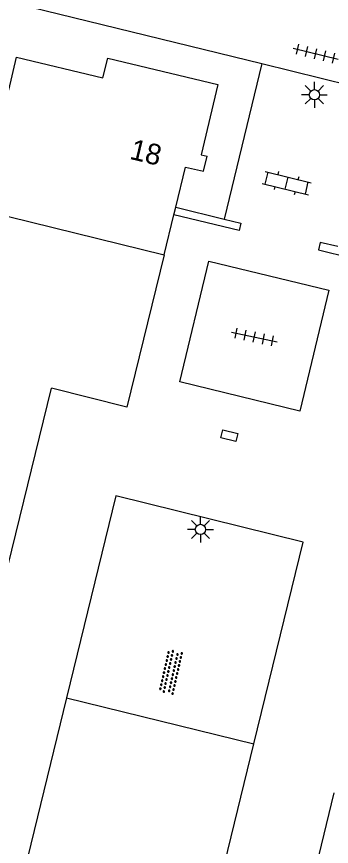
# Model space of a CAD drawing. Extents: x 125000 to 129004, y 397500 to 399008.
# Drawn here: x 126817.93 to 126833.2, y 398507.09 to 398547.29 of the extents above; entities that cross this region are included whole.
import ezdxf

# ---------------------------------------------------------------- set-up
doc = ezdxf.new("R2010")
doc.units = 0
for name, color, linetype in [('gg-afsc-muur', 7, 'Continuous'), ('gg-anno-huisnummerreeks BGT', 7, 'Continuous'), ('gg-bbg-hoofdgebouw', 7, 'Continuous'), ('gg-knt-verharding', 7, 'Continuous'), ('gt-symb-klinker verharding', 7, 'Continuous'), ('gt-symb-kolk center center', 7, 'Continuous'), ('gt-symb-lichtmast', 7, 'Continuous'), ('gt-symb-overige verharding', 7, 'Continuous'), ('gt-symb-tegel verharding', 7, 'Continuous')]:
    doc.layers.add(name, color=color, linetype=linetype)

# ---------------------------------------------------------------- blocks, each defined once
blk = doc.blocks.new('gt0-LMAST')
at = {"layer": 'gt-symb-lichtmast'}
for p, q in [((-0.182, 0.173), (-0.447, 0.438)), ((-0.005, 0.246), (-0.005, 0.621)), ((0.172, 0.173), (0.437, 0.438)), ((-0.255, -0.004), (-0.63, -0.004)), ((-0.182, -0.181), (-0.447, -0.446)), ((-0.005, -0.254), (-0.005, -0.629)), ((0.437, -0.446), (0.172, -0.181)), ((0.245, -0.004), (0.62, -0.004))]:
    blk.add_line(p, q, dxfattribs=at)
blk.add_circle((-0.005, -0.004), 0.25, dxfattribs=at)
blk = doc.blocks.new('gt0-TEG1')
at = {"layer": 'gt-symb-tegel verharding'}
for p, q in [((-1.125, 0), (1.125, 0)), ((-0.9, -0.25), (-0.9, 0.25)), ((-0.45, -0.25), (-0.45, 0.25)), ((0, -0.25), (0, 0.25)), ((0.45, -0.25), (0.45, 0.25)), ((0.9, -0.25), (0.9, 0.25))]:
    blk.add_line(p, q, dxfattribs=at)
blk = doc.blocks.new('gt0-KL1')
at = {"layer": 'gt-symb-klinker verharding'}
for p, q in [((-0.5, 0.3), (-0.5, 0.45)), ((0.5, 0.3), (0.5, 0.45)), ((-1.15, 0.3), (1.15, 0.3)), ((-1, -0.3), (-1, 0.3)), ((0, -0.3), (0, 0.3)), ((1, -0.3), (1, 0.3)), ((-1.15, -0.3), (1.15, -0.3)), ((-0.5, -0.45), (-0.5, -0.3)), ((0.5, -0.45), (0.5, -0.3))]:
    blk.add_line(p, q, dxfattribs=at)
blk = doc.blocks.new('gt0-KOLKCC')
at = {"layer": 'gt-symb-kolk center center'}
blk.add_lwpolyline([(-0.375, 0.2), (0.375, 0.2), (0.375, -0.2), (-0.375, -0.2)], close=True, dxfattribs=at)
blk = doc.blocks.new('gt0-OVH')
at = {"layer": 'gt-symb-overige verharding'}
for points in [[(-0.972, 0.298), (-0.967, 0.308), (-0.965, 0.319), (-0.966, 0.33), (-0.971, 0.34), (-0.978, 0.348), (-0.988, 0.353), (-0.999, 0.355), (-1.01, 0.354), (-1.02, 0.349), (-1.028, 0.342), (-1.033, 0.332), (-1.035, 0.321), (-1.034, 0.31), (-1.029, 0.3), (-1.022, 0.292), (-1.012, 0.287), (-1.001, 0.285), (-0.99, 0.286), (-0.98, 0.291)], [(-0.872, 0.106), (-0.867, 0.116), (-0.865, 0.126), (-0.866, 0.137), (-0.871, 0.147), (-0.878, 0.156), (-0.888, 0.161), (-0.899, 0.163), (-0.91, 0.162), (-0.92, 0.157), (-0.928, 0.15), (-0.933, 0.14), (-0.935, 0.129), (-0.934, 0.118), (-0.929, 0.108), (-0.922, 0.1), (-0.912, 0.095), (-0.901, 0.092), (-0.89, 0.094), (-0.88, 0.098)], [(-0.772, 0.298), (-0.767, 0.308), (-0.765, 0.319), (-0.766, 0.33), (-0.771, 0.34), (-0.778, 0.348), (-0.788, 0.353), (-0.799, 0.355), (-0.81, 0.354), (-0.82, 0.349), (-0.828, 0.342), (-0.833, 0.332), (-0.835, 0.321), (-0.834, 0.31), (-0.829, 0.3), (-0.822, 0.292), (-0.812, 0.287), (-0.801, 0.285), (-0.79, 0.286), (-0.78, 0.291)], [(-0.672, 0.106), (-0.667, 0.116), (-0.665, 0.126), (-0.666, 0.137), (-0.671, 0.147), (-0.678, 0.156), (-0.688, 0.161), (-0.699, 0.163), (-0.71, 0.162), (-0.72, 0.157), (-0.728, 0.15), (-0.733, 0.14), (-0.735, 0.129), (-0.734, 0.118), (-0.729, 0.108), (-0.722, 0.1), (-0.712, 0.095), (-0.701, 0.092), (-0.69, 0.094), (-0.68, 0.098)], [(-0.572, 0.298), (-0.567, 0.308), (-0.565, 0.319), (-0.566, 0.33), (-0.571, 0.34), (-0.578, 0.348), (-0.588, 0.353), (-0.599, 0.355), (-0.61, 0.354), (-0.62, 0.349), (-0.628, 0.342), (-0.633, 0.332), (-0.635, 0.321), (-0.634, 0.31), (-0.629, 0.3), (-0.622, 0.292), (-0.612, 0.287), (-0.601, 0.285), (-0.59, 0.286), (-0.58, 0.291)], [(-0.472, 0.106), (-0.467, 0.116), (-0.465, 0.126), (-0.466, 0.137), (-0.471, 0.147), (-0.478, 0.156), (-0.488, 0.161), (-0.499, 0.163), (-0.51, 0.162), (-0.52, 0.157), (-0.528, 0.15), (-0.533, 0.14), (-0.535, 0.129), (-0.534, 0.118), (-0.529, 0.108), (-0.522, 0.1), (-0.512, 0.095), (-0.501, 0.092), (-0.49, 0.094), (-0.48, 0.098)], [(-0.372, 0.298), (-0.367, 0.308), (-0.365, 0.319), (-0.366, 0.33), (-0.371, 0.34), (-0.378, 0.348), (-0.388, 0.353), (-0.399, 0.355), (-0.41, 0.354), (-0.42, 0.349), (-0.428, 0.342), (-0.433, 0.332), (-0.435, 0.321), (-0.434, 0.31), (-0.429, 0.3), (-0.422, 0.292), (-0.412, 0.287), (-0.401, 0.285), (-0.39, 0.286), (-0.38, 0.291)], [(-0.272, 0.106), (-0.267, 0.116), (-0.265, 0.126), (-0.266, 0.137), (-0.271, 0.147), (-0.278, 0.156), (-0.288, 0.161), (-0.299, 0.163), (-0.31, 0.162), (-0.32, 0.157), (-0.328, 0.15), (-0.333, 0.14), (-0.335, 0.129), (-0.334, 0.118), (-0.329, 0.108), (-0.322, 0.1), (-0.312, 0.095), (-0.301, 0.092), (-0.29, 0.094), (-0.28, 0.098)], [(-0.172, 0.298), (-0.167, 0.308), (-0.165, 0.319), (-0.166, 0.33), (-0.171, 0.34), (-0.178, 0.348), (-0.188, 0.353), (-0.199, 0.355), (-0.21, 0.354), (-0.22, 0.349), (-0.228, 0.342), (-0.233, 0.332), (-0.235, 0.321), (-0.234, 0.31), (-0.229, 0.3), (-0.222, 0.292), (-0.212, 0.287), (-0.201, 0.285), (-0.19, 0.286), (-0.18, 0.291)], [(-0.072, 0.106), (-0.067, 0.116), (-0.065, 0.126), (-0.066, 0.137), (-0.071, 0.147), (-0.078, 0.156), (-0.088, 0.161), (-0.099, 0.163), (-0.11, 0.162), (-0.12, 0.157), (-0.128, 0.15), (-0.133, 0.14), (-0.135, 0.129), (-0.134, 0.118), (-0.129, 0.108), (-0.122, 0.1), (-0.112, 0.095), (-0.101, 0.092), (-0.09, 0.094), (-0.08, 0.098)], [(0.028, 0.298), (0.033, 0.308), (0.035, 0.319), (0.034, 0.33), (0.029, 0.34), (0.022, 0.348), (0.012, 0.353), (0.001, 0.355), (-0.01, 0.354), (-0.02, 0.349), (-0.028, 0.342), (-0.033, 0.332), (-0.035, 0.321), (-0.034, 0.31), (-0.029, 0.3), (-0.022, 0.292), (-0.012, 0.287), (-0.001, 0.285), (0.01, 0.286), (0.02, 0.291)], [(0.128, 0.106), (0.133, 0.116), (0.135, 0.126), (0.134, 0.137), (0.129, 0.147), (0.122, 0.156), (0.112, 0.161), (0.101, 0.163), (0.09, 0.162), (0.08, 0.157), (0.072, 0.15), (0.067, 0.14), (0.065, 0.129), (0.066, 0.118), (0.071, 0.108), (0.078, 0.1), (0.088, 0.095), (0.099, 0.092), (0.11, 0.094), (0.12, 0.098)], [(0.228, 0.298), (0.233, 0.308), (0.235, 0.319), (0.234, 0.33), (0.229, 0.34), (0.222, 0.348), (0.212, 0.353), (0.201, 0.355), (0.19, 0.354), (0.18, 0.349), (0.172, 0.342), (0.167, 0.332), (0.165, 0.321), (0.166, 0.31), (0.171, 0.3), (0.178, 0.292), (0.188, 0.287), (0.199, 0.285), (0.21, 0.286), (0.22, 0.291)], [(0.328, 0.106), (0.333, 0.116), (0.335, 0.126), (0.334, 0.137), (0.329, 0.147), (0.322, 0.156), (0.312, 0.161), (0.301, 0.163), (0.29, 0.162), (0.28, 0.157), (0.272, 0.15), (0.267, 0.14), (0.265, 0.129), (0.266, 0.118), (0.271, 0.108), (0.278, 0.1), (0.288, 0.095), (0.299, 0.092), (0.31, 0.094), (0.32, 0.098)], [(0.428, 0.298), (0.433, 0.308), (0.435, 0.319), (0.434, 0.33), (0.429, 0.34), (0.422, 0.348), (0.412, 0.353), (0.401, 0.355), (0.39, 0.354), (0.38, 0.349), (0.372, 0.342), (0.367, 0.332), (0.365, 0.321), (0.366, 0.31), (0.371, 0.3), (0.378, 0.292), (0.388, 0.287), (0.399, 0.285), (0.41, 0.286), (0.42, 0.291)], [(0.528, 0.106), (0.533, 0.116), (0.535, 0.126), (0.534, 0.137), (0.529, 0.147), (0.522, 0.156), (0.512, 0.161), (0.501, 0.163), (0.49, 0.162), (0.48, 0.157), (0.472, 0.15), (0.467, 0.14), (0.465, 0.129), (0.466, 0.118), (0.471, 0.108), (0.478, 0.1), (0.488, 0.095), (0.499, 0.092), (0.51, 0.094), (0.52, 0.098)], [(0.628, 0.298), (0.633, 0.308), (0.635, 0.319), (0.634, 0.33), (0.629, 0.34), (0.622, 0.348), (0.612, 0.353), (0.601, 0.355), (0.59, 0.354), (0.58, 0.349), (0.572, 0.342), (0.567, 0.332), (0.565, 0.321), (0.566, 0.31), (0.571, 0.3), (0.578, 0.292), (0.588, 0.287), (0.599, 0.285), (0.61, 0.286), (0.62, 0.291)], [(0.728, 0.106), (0.733, 0.116), (0.735, 0.126), (0.734, 0.137), (0.729, 0.147), (0.722, 0.156), (0.712, 0.161), (0.701, 0.163), (0.69, 0.162), (0.68, 0.157), (0.672, 0.15), (0.667, 0.14), (0.665, 0.129), (0.666, 0.118), (0.671, 0.108), (0.678, 0.1), (0.688, 0.095), (0.699, 0.092), (0.71, 0.094), (0.72, 0.098)], [(0.828, 0.298), (0.833, 0.308), (0.835, 0.319), (0.834, 0.33), (0.829, 0.34), (0.822, 0.348), (0.812, 0.353), (0.801, 0.355), (0.79, 0.354), (0.78, 0.349), (0.772, 0.342), (0.767, 0.332), (0.765, 0.321), (0.766, 0.31), (0.771, 0.3), (0.778, 0.292), (0.788, 0.287), (0.799, 0.285), (0.81, 0.286), (0.82, 0.291)], [(0.928, 0.106), (0.933, 0.116), (0.935, 0.126), (0.934, 0.137), (0.929, 0.147), (0.922, 0.156), (0.912, 0.161), (0.901, 0.163), (0.89, 0.162), (0.88, 0.157), (0.872, 0.15), (0.867, 0.14), (0.865, 0.129), (0.866, 0.118), (0.871, 0.108), (0.878, 0.1), (0.888, 0.095), (0.899, 0.092), (0.91, 0.094), (0.92, 0.098)], [(1.028, 0.298), (1.033, 0.308), (1.035, 0.319), (1.034, 0.33), (1.029, 0.34), (1.022, 0.348), (1.012, 0.353), (1.001, 0.355), (0.99, 0.354), (0.98, 0.349), (0.972, 0.342), (0.967, 0.332), (0.965, 0.321), (0.966, 0.31), (0.971, 0.3), (0.978, 0.292), (0.988, 0.287), (0.999, 0.285), (1.01, 0.286), (1.02, 0.291)], [(-0.972, -0.142), (-0.967, -0.132), (-0.965, -0.121), (-0.966, -0.11), (-0.971, -0.1), (-0.978, -0.092), (-0.988, -0.087), (-0.999, -0.085), (-1.01, -0.086), (-1.02, -0.091), (-1.028, -0.098), (-1.033, -0.108), (-1.035, -0.119), (-1.034, -0.13), (-1.029, -0.14), (-1.022, -0.148), (-1.012, -0.153), (-1.001, -0.155), (-0.99, -0.154), (-0.98, -0.149)], [(-0.872, -0.334), (-0.867, -0.324), (-0.865, -0.314), (-0.866, -0.303), (-0.871, -0.293), (-0.878, -0.284), (-0.888, -0.279), (-0.899, -0.277), (-0.91, -0.278), (-0.92, -0.283), (-0.928, -0.29), (-0.933, -0.3), (-0.935, -0.311), (-0.934, -0.322), (-0.929, -0.332), (-0.922, -0.34), (-0.912, -0.345), (-0.901, -0.348), (-0.89, -0.346), (-0.88, -0.342)], [(-0.772, -0.142), (-0.767, -0.132), (-0.765, -0.121), (-0.766, -0.11), (-0.771, -0.1), (-0.778, -0.092), (-0.788, -0.087), (-0.799, -0.085), (-0.81, -0.086), (-0.82, -0.091), (-0.828, -0.098), (-0.833, -0.108), (-0.835, -0.119), (-0.834, -0.13), (-0.829, -0.14), (-0.822, -0.148), (-0.812, -0.153), (-0.801, -0.155), (-0.79, -0.154), (-0.78, -0.149)], [(-0.672, -0.334), (-0.667, -0.324), (-0.665, -0.314), (-0.666, -0.303), (-0.671, -0.293), (-0.678, -0.284), (-0.688, -0.279), (-0.699, -0.277), (-0.71, -0.278), (-0.72, -0.283), (-0.728, -0.29), (-0.733, -0.3), (-0.735, -0.311), (-0.734, -0.322), (-0.729, -0.332), (-0.722, -0.34), (-0.712, -0.345), (-0.701, -0.348), (-0.69, -0.346), (-0.68, -0.342)], [(-0.572, -0.142), (-0.567, -0.132), (-0.565, -0.121), (-0.566, -0.11), (-0.571, -0.1), (-0.578, -0.092), (-0.588, -0.087), (-0.599, -0.085), (-0.61, -0.086), (-0.62, -0.091), (-0.628, -0.098), (-0.633, -0.108), (-0.635, -0.119), (-0.634, -0.13), (-0.629, -0.14), (-0.622, -0.148), (-0.612, -0.153), (-0.601, -0.155), (-0.59, -0.154), (-0.58, -0.149)], [(-0.472, -0.334), (-0.467, -0.324), (-0.465, -0.314), (-0.466, -0.303), (-0.471, -0.293), (-0.478, -0.284), (-0.488, -0.279), (-0.499, -0.277), (-0.51, -0.278), (-0.52, -0.283), (-0.528, -0.29), (-0.533, -0.3), (-0.535, -0.311), (-0.534, -0.322), (-0.529, -0.332), (-0.522, -0.34), (-0.512, -0.345), (-0.501, -0.348), (-0.49, -0.346), (-0.48, -0.342)], [(-0.372, -0.142), (-0.367, -0.132), (-0.365, -0.121), (-0.366, -0.11), (-0.371, -0.1), (-0.378, -0.092), (-0.388, -0.087), (-0.399, -0.085), (-0.41, -0.086), (-0.42, -0.091), (-0.428, -0.098), (-0.433, -0.108), (-0.435, -0.119), (-0.434, -0.13), (-0.429, -0.14), (-0.422, -0.148), (-0.412, -0.153), (-0.401, -0.155), (-0.39, -0.154), (-0.38, -0.149)], [(-0.272, -0.334), (-0.267, -0.324), (-0.265, -0.314), (-0.266, -0.303), (-0.271, -0.293), (-0.278, -0.284), (-0.288, -0.279), (-0.299, -0.277), (-0.31, -0.278), (-0.32, -0.283), (-0.328, -0.29), (-0.333, -0.3), (-0.335, -0.311), (-0.334, -0.322), (-0.329, -0.332), (-0.322, -0.34), (-0.312, -0.345), (-0.301, -0.348), (-0.29, -0.346), (-0.28, -0.342)], [(-0.172, -0.142), (-0.167, -0.132), (-0.165, -0.121), (-0.166, -0.11), (-0.171, -0.1), (-0.178, -0.092), (-0.188, -0.087), (-0.199, -0.085), (-0.21, -0.086), (-0.22, -0.091), (-0.228, -0.098), (-0.233, -0.108), (-0.235, -0.119), (-0.234, -0.13), (-0.229, -0.14), (-0.222, -0.148), (-0.212, -0.153), (-0.201, -0.155), (-0.19, -0.154), (-0.18, -0.149)], [(-0.072, -0.334), (-0.067, -0.324), (-0.065, -0.314), (-0.066, -0.303), (-0.071, -0.293), (-0.078, -0.284), (-0.088, -0.279), (-0.099, -0.277), (-0.11, -0.278), (-0.12, -0.283), (-0.128, -0.29), (-0.133, -0.3), (-0.135, -0.311), (-0.134, -0.322), (-0.129, -0.332), (-0.122, -0.34), (-0.112, -0.345), (-0.101, -0.348), (-0.09, -0.346), (-0.08, -0.342)], [(0.028, -0.142), (0.033, -0.132), (0.035, -0.121), (0.034, -0.11), (0.029, -0.1), (0.022, -0.092), (0.012, -0.087), (0.001, -0.085), (-0.01, -0.086), (-0.02, -0.091), (-0.028, -0.098), (-0.033, -0.108), (-0.035, -0.119), (-0.034, -0.13), (-0.029, -0.14), (-0.022, -0.148), (-0.012, -0.153), (-0.001, -0.155), (0.01, -0.154), (0.02, -0.149)], [(0.128, -0.334), (0.133, -0.324), (0.135, -0.314), (0.134, -0.303), (0.129, -0.293), (0.122, -0.284), (0.112, -0.279), (0.101, -0.277), (0.09, -0.278), (0.08, -0.283), (0.072, -0.29), (0.067, -0.3), (0.065, -0.311), (0.066, -0.322), (0.071, -0.332), (0.078, -0.34), (0.088, -0.345), (0.099, -0.348), (0.11, -0.346), (0.12, -0.342)], [(0.228, -0.142), (0.233, -0.132), (0.235, -0.121), (0.234, -0.11), (0.229, -0.1), (0.222, -0.092), (0.212, -0.087), (0.201, -0.085), (0.19, -0.086), (0.18, -0.091), (0.172, -0.098), (0.167, -0.108), (0.165, -0.119), (0.166, -0.13), (0.171, -0.14), (0.178, -0.148), (0.188, -0.153), (0.199, -0.155), (0.21, -0.154), (0.22, -0.149)], [(0.328, -0.334), (0.333, -0.324), (0.335, -0.314), (0.334, -0.303), (0.329, -0.293), (0.322, -0.284), (0.312, -0.279), (0.301, -0.277), (0.29, -0.278), (0.28, -0.283), (0.272, -0.29), (0.267, -0.3), (0.265, -0.311), (0.266, -0.322), (0.271, -0.332), (0.278, -0.34), (0.288, -0.345), (0.299, -0.348), (0.31, -0.346), (0.32, -0.342)], [(0.428, -0.142), (0.433, -0.132), (0.435, -0.121), (0.434, -0.11), (0.429, -0.1), (0.422, -0.092), (0.412, -0.087), (0.401, -0.085), (0.39, -0.086), (0.38, -0.091), (0.372, -0.098), (0.367, -0.108), (0.365, -0.119), (0.366, -0.13), (0.371, -0.14), (0.378, -0.148), (0.388, -0.153), (0.399, -0.155), (0.41, -0.154), (0.42, -0.149)], [(0.528, -0.334), (0.533, -0.324), (0.535, -0.314), (0.534, -0.303), (0.529, -0.293), (0.522, -0.284), (0.512, -0.279), (0.501, -0.277), (0.49, -0.278), (0.48, -0.283), (0.472, -0.29), (0.467, -0.3), (0.465, -0.311), (0.466, -0.322), (0.471, -0.332), (0.478, -0.34), (0.488, -0.345), (0.499, -0.348), (0.51, -0.346), (0.52, -0.342)], [(0.628, -0.142), (0.633, -0.132), (0.635, -0.121), (0.634, -0.11), (0.629, -0.1), (0.622, -0.092), (0.612, -0.087), (0.601, -0.085), (0.59, -0.086), (0.58, -0.091), (0.572, -0.098), (0.567, -0.108), (0.565, -0.119), (0.566, -0.13), (0.571, -0.14), (0.578, -0.148), (0.588, -0.153), (0.599, -0.155), (0.61, -0.154), (0.62, -0.149)], [(0.728, -0.334), (0.733, -0.324), (0.735, -0.314), (0.734, -0.303), (0.729, -0.293), (0.722, -0.284), (0.712, -0.279), (0.701, -0.277), (0.69, -0.278), (0.68, -0.283), (0.672, -0.29), (0.667, -0.3), (0.665, -0.311), (0.666, -0.322), (0.671, -0.332), (0.678, -0.34), (0.688, -0.345), (0.699, -0.348), (0.71, -0.346), (0.72, -0.342)], [(0.828, -0.142), (0.833, -0.132), (0.835, -0.121), (0.834, -0.11), (0.829, -0.1), (0.822, -0.092), (0.812, -0.087), (0.801, -0.085), (0.79, -0.086), (0.78, -0.091), (0.772, -0.098), (0.767, -0.108), (0.765, -0.119), (0.766, -0.13), (0.771, -0.14), (0.778, -0.148), (0.788, -0.153), (0.799, -0.155), (0.81, -0.154), (0.82, -0.149)], [(0.928, -0.334), (0.933, -0.324), (0.935, -0.314), (0.934, -0.303), (0.929, -0.293), (0.922, -0.284), (0.912, -0.279), (0.901, -0.277), (0.89, -0.278), (0.88, -0.283), (0.872, -0.29), (0.867, -0.3), (0.865, -0.311), (0.866, -0.322), (0.871, -0.332), (0.878, -0.34), (0.888, -0.345), (0.899, -0.348), (0.91, -0.346), (0.92, -0.342)], [(1.028, -0.142), (1.033, -0.132), (1.035, -0.121), (1.034, -0.11), (1.029, -0.1), (1.022, -0.092), (1.012, -0.087), (1.001, -0.085), (0.99, -0.086), (0.98, -0.091), (0.972, -0.098), (0.967, -0.108), (0.965, -0.119), (0.966, -0.13), (0.971, -0.14), (0.978, -0.148), (0.988, -0.153), (0.999, -0.155), (1.01, -0.154), (1.02, -0.149)]]:
    blk.add_lwpolyline(points, close=True, dxfattribs=at)

msp = doc.modelspace()

# ---------------------------------------------------------------- linework, layer by layer
at = {"layer": 'gg-afsc-muur'}
for p, q in [((126825.65, 398538.053), (126828.004, 398537.477)), ((126817.507, 398520.653), (126819.63, 398529.289))]:
    msp.add_line(p, q, dxfattribs=at)
for points in [[(126828.004, 398537.477), (126828.81, 398537.28), (126828.725, 398536.919), (126825.561, 398537.688)], [(126833.511, 398536.143), (126832.661, 398536.351), (126832.582, 398535.99), (126835.722, 398535.221)], [(126825.089, 398535.746), (126823.286, 398528.369), (126819.63, 398529.289)]]:
    msp.add_lwpolyline(points, dxfattribs=at)
at = {"layer": 'gg-bbg-hoofdgebouw'}
for p, q in [((126825.561, 398537.688), (126825.65, 398538.053)), ((126825.089, 398535.746), (126825.561, 398537.688))]:
    msp.add_line(p, q, dxfattribs=at)
for points in [[(126817.547, 398543.723), (126817.929, 398545.321), (126822.119, 398544.314), (126822.351, 398545.278), (126827.698, 398543.993), (126826.882, 398540.598), (126827.173, 398540.528)], [(126825.65, 398538.053), (126826.123, 398540), (126826.995, 398539.798), (126827.173, 398540.528)], [(126811.961, 398536.511), (126810.725, 398531.436), (126814.658, 398530.466), (126816.466, 398537.856), (126825.089, 398535.746)]]:
    msp.add_lwpolyline(points, dxfattribs=at)
at = {"layer": 'gg-knt-verharding'}
for p, q in [((126829.822, 398545.012), (126828.004, 398537.477)), ((126829.822, 398545.012), (126835.346, 398543.651)), ((126820.353, 398514.292), (126829.444, 398512.055)), ((126830.74, 398498.987), (126833.331, 398509.681))]:
    msp.add_line(p, q, dxfattribs=at)
for points in [[(126655.139, 398587.738), (126697.394, 398577.427), (126772.764, 398558.939), (126795.385, 398553.436), (126829.822, 398545.012)], [(126825.842, 398529.593), (126827.254, 398535.434), (126833.078, 398534.036), (126831.675, 398528.181), (126825.842, 398529.593)], [(126829.444, 398512.055), (126831.833, 398521.824), (126822.741, 398524.069), (126820.353, 398514.292)], [(126820.353, 398514.292), (126818.313, 398505.936), (126827.404, 398503.715), (126829.444, 398512.055)]]:
    msp.add_lwpolyline(points, dxfattribs=at)

# ---------------------------------------------------------------- block references
at = {"layer": 'gt-symb-klinker verharding', "rotation": -13.772145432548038}
msp.add_blockref('gt0-KL1', (126831.039, 398539.223), dxfattribs=at)
at = {"layer": 'gt-symb-kolk center center', "rotation": 165.81081984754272}
msp.add_blockref('gt0-KOLKCC', (126828.256, 398526.984), dxfattribs=at)
at = {"layer": 'gt-symb-lichtmast'}
for p in [(126832.384, 398543.504), (126826.856, 398522.446)]:
    msp.add_blockref('gt0-LMAST', p, dxfattribs=at)
at = {"layer": 'gt-symb-overige verharding', "rotation": -102.75858577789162}
msp.add_blockref('gt0-OVH', (126825.409, 398515.535), dxfattribs=at)
at = {"layer": 'gt-symb-tegel verharding'}
for p, rotation in [((126832.437, 398545.49), -13.772145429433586), ((126829.464, 398531.764), -11.950647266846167)]:
    msp.add_blockref('gt0-TEG1', p, dxfattribs=dict(at, rotation=rotation))

# ---------------------------------------------------------------- texts
at = {"layer": 'gg-anno-huisnummerreeks BGT'}
msp.add_text('18', height=1, rotation=346.5, dxfattribs=at).set_placement((126823.372, 398540.404))

doc.saveas('drawing.dxf')
